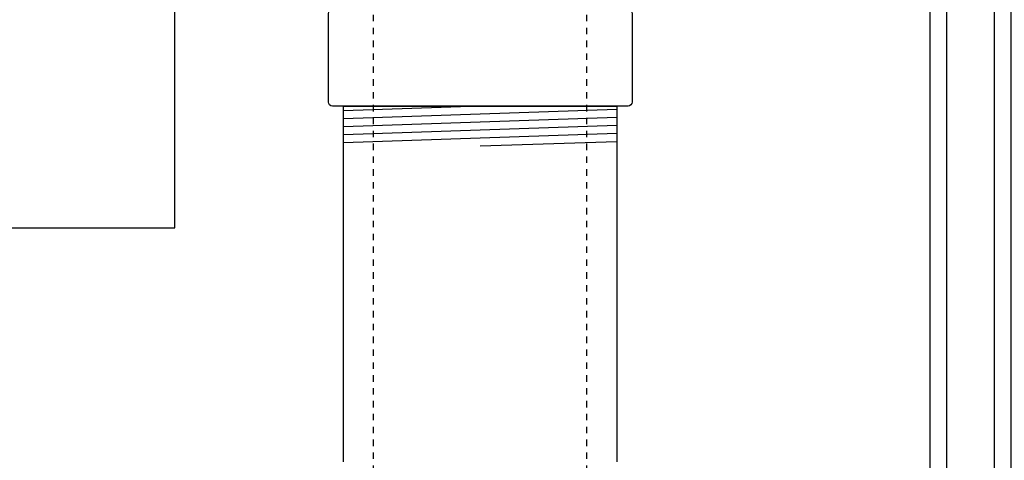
# Model space of a CAD drawing. Extents: x -169 to 7270, y -140 to 2984.
# Tile 618 of 656: x 6738.54 to 6753.85, y 958.75 to 965.59. Entities that reach past the tile are written whole.
import ezdxf

# ---------------------------------------------------------------- set-up
doc = ezdxf.new("R2010")
doc.units = 0
doc.header["$MEASUREMENT"] = 0
doc.header["$PDSIZE"] = 1
doc.linetypes.add('HIDDEN5', pattern=[0.05, 0.025, -0.025])
doc.layers.get('DEFPOINTS').update_dxf_attribs({"linetype": 'CONTINUOUS'})
for name, color, linetype in [('DIM', 3, 'CONTINUOUS'), ('FILL-TUBE', 1, 'CONTINUOUS'), ('FRP-SUMP', 2, 'CONTINUOUS'), ('GALV-4-PIPE', 4, 'CONTINUOUS'), ('THREADED-ADAPTOR', 4, 'CONTINUOUS')]:
    doc.layers.add(name, color=color, linetype=linetype)
doc.styles.add('SIMPLEX', font='simplex')
doc.dimstyles.new('DIM64', dxfattribs={"dimscale": 64, "dimtxt": 0.09375, "dimasz": 0.09375, "dimexe": 0.0625, "dimexo": 0.0625, "dimgap": 0.046875, "dimtad": 1, "dimdec": 4, "dimzin": 3, "dimdsep": 46, "dimlunit": 4, "dimtxsty": 'SIMPLEX', "dimcen": 0, "dimclrd": 256, "dimclre": 256, "dimclrt": 256, "dimadec": 0, "dimazin": 0, "dimtfac": 1, "dimtdec": 4, "dimtmove": 0, "dimatfit": 3, "dimfxl": 1, "dimfrac": 2, "dimtolj": 1, "dimtzin": 0, "dimarcsym": 0})

# ---------------------------------------------------------------- blocks, each defined once
blk = doc.blocks.new('*D74')
at = {"layer": 'DEFPOINTS', "color": 0, "transparency": 16777216}
for p in [(7015.7, 978.296), (6391.694, 978.015), (6391.694, 700.523)]:
    blk.add_point(p, dxfattribs=at)
at = {"layer": 'DIM', "lineweight": -2, "transparency": 16777216}
for p, q in [((7015.7, 974.296), (7015.7, 696.523)), ((6391.694, 974.015), (6391.694, 696.523)), ((7009.7, 700.523), (6397.694, 700.523))]:
    blk.add_line(p, q, dxfattribs=at)
at = {"layer": 'DIM', "transparency": 16777216}
for points in [[(6397.694, 701.523), (6397.694, 699.523), (6391.694, 700.523)], [(7009.7, 701.523), (7009.7, 699.523), (7015.7, 700.523)]]:
    blk.add_solid(points, dxfattribs=at)
at = {"layer": 'DIM', "transparency": 16777216, "insert": (6703.697, 708.095), "char_height": 6, "attachment_point": 5, "style": 'SIMPLEX'}
blk.add_mtext('\\A1;52\'-0" (F.V. TANK SLAB)', dxfattribs=at)

msp = doc.modelspace()

# ---------------------------------------------------------------- linework, layer by layer
at = {"layer": 'FILL-TUBE', "linetype": 'HIDDEN5'}
for p, q in [((6744.03704, 966.86683), (6744.03704, 911.11269)), ((6747.35151, 966.86683), (6747.35151, 805.27328))]:
    msp.add_line(p, q, dxfattribs=at)
at = {"layer": 'FRP-SUMP'}
for points in [[(6752.70045, 956.57108), (6752.70045, 966.71159), (6753.70045, 966.71159), (6753.70045, 968.71159), (6753.95045, 968.71159), (6753.95045, 968.53471, 0.41421356), (6754.01045, 968.47471), (6754.08045, 968.47471, -0.41421356), (6754.14045, 968.41471), (6754.14045, 968.20909, -0.41421356), (6754.07795, 968.14659), (6754.01545, 968.14659, 0.38676832), (6753.95045, 968.08409), (6753.95045, 967.33409, 0.38676832), (6754.01545, 967.27159), (6754.07795, 967.27159, -0.41421356), (6754.14045, 967.20909), (6754.14045, 966.83409, -0.41421356), (6754.07795, 966.77159), (6754.01045, 966.77159, 0.41421356), (6753.95045, 966.71159), (6753.95392, 956.87655, -0.00822165)], [(6753.70045, 956.65861), (6753.70045, 966.46159), (6752.95045, 966.46159), (6752.95045, 956.74136, -0.01036772)]]:
    msp.add_lwpolyline(points, format="xyb", dxfattribs=at)
at = {"layer": 'FRP-SUMP', "linetype": 'Continuous'}
msp.add_lwpolyline([(6736.82545, 966.17671), (6736.82545, 966.06945, -0.41421356), (6736.76295, 966.00695), (6734.45064, 966.00695), (6734.45064, 962.35695), (6740.95025, 962.35695), (6740.95025, 966.00695), (6738.63795, 966.00695, -0.41421356), (6738.57545, 966.06945), (6738.57545, 966.17671)], format="xyb", close=True, dxfattribs=at)
at = {"layer": 'GALV-4-PIPE', "color": 7}
for p, q in [((6745.70044, 964.24972), (6743.57544, 964.17815)), ((6747.82544, 964.19623), (6743.57544, 964.05307)), ((6747.82544, 964.07116), (6743.57544, 963.928)), ((6747.82544, 963.94609), (6743.57544, 963.80293)), ((6747.82544, 963.82102), (6743.57544, 963.67786)), ((6747.82544, 963.69594), (6745.70044, 963.62437))]:
    msp.add_line(p, q, dxfattribs=at)
at = {"layer": 'GALV-4-PIPE'}
msp.add_lwpolyline([(6743.57545, 958.71968), (6743.57545, 964.24972), (6747.82545, 964.24972), (6747.82545, 958.71968)], dxfattribs=at)
at = {"layer": 'THREADED-ADAPTOR', "linetype": 'Continuous'}
msp.add_lwpolyline([(6747.99906, 964.24972), (6743.40183, 964.24972, -0.41421356), (6743.33933, 964.31222), (6743.33933, 965.68722, -0.41421356), (6743.40183, 965.74972), (6747.99906, 965.74972, -0.41421356), (6748.06156, 965.68722), (6748.06156, 964.31222, -0.41421356)], format="xyb", close=True, dxfattribs=at)

# ---------------------------------------------------------------- dimensions: what is measured, and where the dimension line sits
at = {"layer": 'DIM'}
dim = msp.add_linear_dim(base=(6391.69428, 700.52328), p1=(7015.70045, 978.29596), p2=(6391.69428, 978.01471), angle=180, text='<> (F.V. TANK SLAB)', dimstyle='DIM64', dxfattribs=at)
dim.commit()
dim.dimension.update_dxf_attribs({"geometry": '*D74', "text_midpoint": (6703.69736, 708.09471)})

doc.saveas('drawing.dxf')
